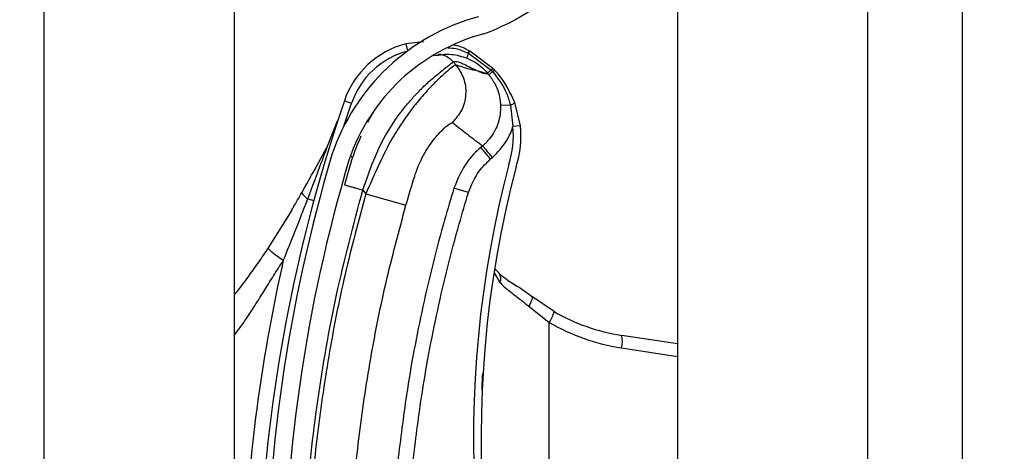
# Model space of a CAD drawing. Header units: inches. Extents: x 170 to 284, y 215 to 248.
# Tile 269 of 656: x 186.1024 to 186.2355, y 240.934 to 240.9924. Entities that reach past the tile are written whole.
import ezdxf

# ---------------------------------------------------------------- set-up
doc = ezdxf.new("R2010")
doc.units = ezdxf.units.IN
doc.header["$LTSCALE"] = 0.25
doc.header["$MEASUREMENT"] = 0
doc.layers.add('ANNOTATIONS', color=1, linetype='Continuous')
doc.layers.add('LH BENCH MOUNT', color=7, linetype='Continuous')
doc.styles.add('ARIAL', font='arial.ttf', dxfattribs={"height": 0.09375})
doc.dimstyles.new('STANDARD$0', dxfattribs={"dimtxt": 0.09375, "dimasz": 0.09375, "dimexe": 0.03125, "dimexo": 0.046875, "dimgap": 0.09, "dimtad": 0, "dimtih": 1, "dimtoh": 1, "dimdec": 4, "dimzin": 0, "dimdsep": 46, "dimtxsty": 'ARIAL', "dimcen": 0.09, "dimadec": 0, "dimazin": 0, "dimtfac": 1, "dimtdec": 4, "dimtofl": 0, "dimtmove": 0, "dimatfit": 1, "dimfxl": 1, "dimtolj": 1, "dimtzin": 0, "dimarcsym": 0})

# ---------------------------------------------------------------- blocks, each defined once
blk = doc.blocks.new('*D20')
at = {"layer": 'ANNOTATIONS', "color": 0, "lineweight": -2, "transparency": 16777216}
for p, q in [((186.1492924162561, 243.6642684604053), (187.5897358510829, 243.6642684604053)), ((187.5584858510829, 243.5705184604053), (187.5584858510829, 241.8503426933)), ((187.5584858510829, 239.6953067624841), (187.5584858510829, 241.4154825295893)), ((186.8279608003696, 239.6015567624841), (187.5897358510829, 239.6015567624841))]:
    blk.add_line(p, q, dxfattribs=at)
at = {"layer": 'ANNOTATIONS', "color": 0, "transparency": 16777216}
for points in [[(187.5428608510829, 243.5705184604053), (187.5741108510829, 243.5705184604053), (187.5584858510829, 243.6642684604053)], [(187.5428608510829, 239.6953067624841), (187.5741108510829, 239.6953067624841), (187.5584858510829, 239.6015567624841)]]:
    blk.add_solid(points, dxfattribs=at)
at = {"layer": 'defpoints', "color": 0, "transparency": 16777216}
for p in [(186.1024174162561, 243.6642684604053), (186.7810858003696, 239.6015567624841), (187.5584858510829, 239.6015567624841)]:
    blk.add_point(p, dxfattribs=at)
at = {"layer": 'ANNOTATIONS', "color": 0, "transparency": 16777216, "insert": (187.558485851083, 241.6329126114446), "char_height": 0.09375, "attachment_point": 5, "style": 'ARIAL'}
blk.add_mtext('\\A1;OPENING\\PHEIGHT', dxfattribs=at)

msp = doc.modelspace()

# ---------------------------------------------------------------- hatches: boundary and pattern name
at = {"layer": 'LH BENCH MOUNT'}
h = msp.add_hatch(dxfattribs=at)
h.set_pattern_fill('ANSI31', color=256, scale=0.34241245, angle=2.8e-322, style=0)
h.set_pattern_definition([(45, (176.0930244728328, 238.0091787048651), (-0.03026527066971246, 0.03026527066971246), [])])
edge = h.paths.add_edge_path(flags=0)
edge.add_arc((186.1662917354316, 240.8215074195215), 0.001712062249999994, 450.0000000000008, 472.2104203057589)
edge.add_line((186.1656445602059, 240.8230924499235), (186.1647320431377, 240.8253273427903))
edge.add_arc((186.1662917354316, 240.8215074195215), 0.004126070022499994, 450, 472.2104203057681, ccw=False)
edge.add_arc((186.1662917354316, 240.8126046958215), 0.01302879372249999, 401.4761673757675, 450, ccw=False)
edge.add_arc((186.1620458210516, 240.8094545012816), 0.01830194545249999, 359.99999999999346, 400.06137300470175, ccw=False)
edge.add_arc((186.1685858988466, 240.8094545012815), 0.01176186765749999, 292.1408576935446, 359.99999999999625, ccw=False)
edge.add_arc((186.1662917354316, 240.8127074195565), 0.01566536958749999, 235.2570680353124, 295.43079980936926, ccw=False)
edge.add_arc((186.1715306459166, 240.8208225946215), 0.02532140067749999, 212.8542481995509, 235.980933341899, ccw=False)
edge.add_arc((186.1633812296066, 240.8144537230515), 0.01504902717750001, 172.1557183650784, 209.3146496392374, ccw=False)
edge.add_arc((186.1758108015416, 240.8131183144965), 0.02754708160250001, 453.30850314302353, 532.9325737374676, ccw=False)
edge.add_arc((186.1725578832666, 240.8492085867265), 0.008748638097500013, 280.9586189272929, 427.9414322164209)
edge.add_arc((186.1924176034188, 240.9115618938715), 0.05672062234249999, 179.5706357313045, 253.00989973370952, ccw=False)
edge.add_arc((186.3507493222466, 240.9127603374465), 0.2150521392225, 163.4260275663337, 180.2060536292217, ccw=False)
edge.add_arc((186.1719757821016, 240.9649097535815), 0.02884824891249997, 465.1588434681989, 521.4137567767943, ccw=False)
edge.add_arc((186.1546497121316, 241.0194560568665), 0.0284373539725, 290.1205938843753, 343.7190675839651)
edge.add_arc((186.1674901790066, 241.0152786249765), 0.01494630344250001, 345.2914408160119, 400.5471921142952)
edge.add_arc((186.1640660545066, 241.0134638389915), 0.0187470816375, 397.9578745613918, 431.4396159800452)
edge.add_arc((186.1662917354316, 241.0182918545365), 0.0134739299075, 433.8775574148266, 472.2736457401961)
edge.add_arc((186.1637236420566, 241.0253113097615), 0.006011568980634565, 474.98253258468, 495.7175736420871)
edge.add_arc((186.1735166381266, 241.0180521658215), 0.01816498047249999, 500.8992600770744, 539.9999999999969)
edge.add_arc((186.1662917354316, 241.0180521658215), 0.01094007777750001, 539.9999999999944, 629.9999999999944)
edge.add_arc((186.1662917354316, 241.0089782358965), 0.001866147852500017, 269.9999999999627, 285.6422464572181)
edge.add_line((186.1667949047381, 241.0071812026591), (186.167445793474, 241.0048566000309))
edge.add_arc((186.1662917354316, 241.0089782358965), 0.004280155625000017, 269.9999999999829, 285.6422464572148, ccw=False)
edge.add_arc((186.1662917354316, 241.0180521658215), 0.01335408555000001, 179.9999999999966, 269.999999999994, ccw=False)
edge.add_arc((186.1735166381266, 241.0180521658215), 0.020578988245, 500.6113583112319, 539.9999999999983, ccw=False)
edge.add_arc((186.1637236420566, 241.0253113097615), 0.008425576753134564, 474.5776671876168, 496.4997109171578, ccw=False)
edge.add_arc((186.1662917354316, 241.0182918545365), 0.01588793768, 433.69030225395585, 472.4705806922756, ccw=False)
edge.add_arc((186.1640660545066, 241.0134638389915), 0.02116108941, 398.10453077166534, 431.5771717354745, ccw=False)
edge.add_arc((186.1674901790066, 241.0152786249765), 0.01736031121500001, 345.18024813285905, 400.36585332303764, ccw=False)
edge.add_arc((186.1546497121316, 241.0194560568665), 0.030851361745, 289.91815728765, 343.7795375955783, ccw=False)
edge.add_arc((186.1719757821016, 240.9649097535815), 0.02643424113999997, 464.941709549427, 521.3236131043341)
edge.add_arc((186.3507493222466, 240.9127603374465), 0.21263813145, 523.4376684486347, 540.2096895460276)
edge.add_arc((186.1924176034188, 240.9115618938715), 0.05430661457, 539.5566266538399, 613.1145348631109)
edge.add_arc((186.1725578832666, 240.8492085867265), 0.01116264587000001, 280.0610388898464, 428.5290871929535, ccw=False)
edge.add_arc((186.1758108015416, 240.8131183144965), 0.02513307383, 452.9714001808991, 532.9706577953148)
edge.add_arc((186.1633812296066, 240.8144537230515), 0.01263501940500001, 532.0830472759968, 568.9826967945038)
edge.add_arc((186.1715306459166, 240.8208225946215), 0.022907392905, 213.0443063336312, 236.019715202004)
edge.add_arc((186.1662917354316, 240.8127074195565), 0.01325136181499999, 235.1922404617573, 295.7352497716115)
edge.add_arc((186.1685858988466, 240.8094545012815), 0.009347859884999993, 291.7225241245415, 359.9999999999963)
edge.add_arc((186.1620458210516, 240.8094545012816), 0.01588793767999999, 359.9999999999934, 399.9521788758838)
edge.add_arc((186.1662917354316, 240.8126046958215), 0.01061478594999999, 401.6345013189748, 450.0000000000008)

# ---------------------------------------------------------------- linework, layer by layer
for p, q in [((186.1913380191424, 243.8543193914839), (186.1913380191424, 239.6015567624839)), ((186.2170189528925, 243.8543193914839), (186.2170189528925, 239.6015567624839)), ((186.2298594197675, 239.6015567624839), (186.2298594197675, 243.8543193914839)), ((186.1057349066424, 239.6015567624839), (186.1057349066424, 243.7595607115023)), ((186.1314158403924, 241.1116382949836), (186.1314158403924, 240.9192643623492)), ((186.1570029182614, 240.9893459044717), (186.1546035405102, 240.9890963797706)), ((186.1546035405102, 240.9890963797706), (186.1548572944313, 240.9881299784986)), ((186.1631899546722, 240.9881305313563), (186.1631890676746, 240.9881309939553)), ((186.1632515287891, 240.9880982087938), (186.1631899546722, 240.9881305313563)), ((186.1632524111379, 240.9880977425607), (186.1632515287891, 240.9880982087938)), ((186.1663938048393, 240.9857741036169), (186.1632524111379, 240.9880977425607)), ((186.1628838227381, 240.9871530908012), (186.1628845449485, 240.9871527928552)), ((186.1630076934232, 240.9878406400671), (186.1630086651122, 240.9878401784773)), ((186.1630086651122, 240.9878401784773), (186.1630707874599, 240.987810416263)), ((186.1630707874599, 240.987810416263), (186.1630716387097, 240.9878100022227)), ((186.1630716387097, 240.9878100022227), (186.1661753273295, 240.9855256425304)), ((186.1613835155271, 240.9862385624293), (186.1610357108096, 240.9866499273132)), ((186.1661753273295, 240.9855256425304), (186.1663656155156, 240.9853200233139)), ((186.1658192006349, 240.9849227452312), (186.1648878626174, 240.9852552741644)), ((186.1463093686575, 240.9813882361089), (186.1472811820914, 240.9810553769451)), ((186.1462454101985, 240.9779546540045), (186.1472811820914, 240.9810553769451)), ((186.1687535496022, 240.9808149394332), (186.1674199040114, 240.9807657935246)), ((186.1687535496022, 240.9808149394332), (186.1690857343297, 240.9779031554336)), ((186.1701068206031, 240.9780154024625), (186.1693562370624, 240.9811623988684)), ((186.1502438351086, 240.9798970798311), (186.1494501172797, 240.9784583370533)), ((186.1440407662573, 240.9752723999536), (186.1453956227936, 240.9786614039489)), ((186.1701068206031, 240.9780154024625), (186.1690857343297, 240.9779031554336)), ((186.165005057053, 240.9752972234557), (186.1647570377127, 240.9750875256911)), ((186.1660827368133, 240.9735195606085), (186.1647570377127, 240.9750875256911)), ((186.1471115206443, 240.9738840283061), (186.1474398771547, 240.9737832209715)), ((186.1660827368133, 240.9735195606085), (186.1663307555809, 240.973729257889)), ((186.1630862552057, 240.9689796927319), (186.1611233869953, 240.9695823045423)), ((186.1413538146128, 240.9681071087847), (186.1421723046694, 240.9678853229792)), ((186.1487919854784, 240.9693153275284), (186.1492048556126, 240.9688270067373)), ((186.1492048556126, 240.9688270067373), (186.1546350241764, 240.9672788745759)), ((186.1391859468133, 240.9666118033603), (186.1359997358, 240.96148532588)), ((186.1665405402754, 240.9581168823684), (186.1673421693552, 240.9568116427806)), ((186.1666509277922, 240.9586498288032), (186.1672443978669, 240.958092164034)), ((186.1746502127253, 240.9528910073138), (186.171609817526, 240.9549583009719)), ((186.1712230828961, 240.9536140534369), (186.1740134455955, 240.951410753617)), ((186.1740134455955, 240.8859900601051), (186.1740134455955, 240.951410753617)), ((186.1913380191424, 240.9485152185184), (186.1838006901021, 240.949665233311)), ((186.1837659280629, 240.9479727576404), (186.1913380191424, 240.9468174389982))]:
    msp.add_line(p, q, dxfattribs=at)
at = {"layer": 'LH BENCH MOUNT', "flags": 128}
msp.add_lwpolyline([(186.171609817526, 240.9549583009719), (186.1716658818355, 240.9548842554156), (186.1716914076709, 240.9547754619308), (186.171685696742, 240.9546348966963), (186.1716489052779, 240.9544664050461), (186.1715820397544, 240.9542745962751), (186.1714869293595, 240.9540647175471), (186.1713661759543, 240.9538425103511), (186.1712230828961, 240.9536140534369)], dxfattribs=at)
at = {"layer": 'LH BENCH MOUNT'}
for centre, radius, start, end in [((186.1546497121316, 241.0194560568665), 0.03085136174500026, 289.91815728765, 343.7795375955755), ((186.1719757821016, 240.9649097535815), 0.02884824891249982, 105.1588434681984, 161.4137567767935), ((186.1719757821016, 240.9649097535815), 0.02643424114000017, 104.9417095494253, 161.3236131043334), ((186.157647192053, 240.9775048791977), 0.01198443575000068, 104.7123854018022, 161.092978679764), ((186.157647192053, 240.9775048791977), 0.01095719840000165, 104.7123854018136, 161.0929786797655), ((186.164417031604, 240.9871621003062), 0.001564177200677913, 141.7256942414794, 154.2910519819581), ((186.1644214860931, 240.9871598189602), 0.001568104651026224, 141.7542666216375, 154.2863466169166), ((186.1645201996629, 240.9871007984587), 0.001613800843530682, 141.8260927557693, 153.9140894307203), ((186.1645193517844, 240.9871011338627), 0.001611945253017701, 141.8104826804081, 153.9114578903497), ((186.1651179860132, 240.9868728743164), 0.002251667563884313, 155.3939551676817, 172.8510957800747), ((186.1651206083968, 240.9868714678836), 0.002253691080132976, 155.3897650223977, 172.8291455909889), ((186.3507141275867, 240.9113768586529), 0.2160622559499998, 161.092978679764, 176.5597220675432), ((186.1684014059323, 240.982122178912), 0.001353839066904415, 285.0764398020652, 314.8519014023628), ((186.1571730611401, 240.9765936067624), 0.01198443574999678, 341.3410974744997, 6.273281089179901), ((186.1571730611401, 240.9765936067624), 0.01301167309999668, 341.5025581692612, 6.273281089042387), ((186.3507493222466, 240.9127603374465), 0.2150521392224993, 163.4260275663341, 180.2060536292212), ((186.3507493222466, 240.9127603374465), 0.2126381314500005, 163.4376684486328, 180.2096895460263), ((186.3103094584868, 240.9356710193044), 0.1465525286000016, 165.3406183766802, 202.0185750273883), ((186.3103094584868, 240.9356710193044), 0.1455252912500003, 165.3544246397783, 203.8705502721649), ((186.3507141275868, 240.9113768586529), 0.2180957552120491, 167.1792232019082, 177.2535733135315), ((186.1663523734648, 240.9573406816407), 0.001122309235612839, 331.8758133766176, 39.94683461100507), ((186.1710884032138, 240.9535461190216), 0.003621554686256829, 323.8694765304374, 349.5782562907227), ((186.1877258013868, 240.9753908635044), 0.02602334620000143, 239.8373732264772, 261.3249484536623), ((186.1879492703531, 240.9753908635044), 0.02773540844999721, 239.8373732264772, 261.3249484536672), ((186.1804700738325, 240.9488870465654), 0.003420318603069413, 344.4956794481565, 13.15103634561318)]:
    msp.add_arc(centre, radius, start, end, dxfattribs=at)
for points, knots in [([(186.1602920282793, 240.9885615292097), (186.1606622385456, 240.9885400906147), (186.1616107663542, 240.9884851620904), (186.162478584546, 240.9880847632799), (186.1630076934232, 240.9878406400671)], [0, 0, 0, 0, 0.390299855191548, 1, 1, 1, 1]), ([(186.1631890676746, 240.9881309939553), (186.1626642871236, 240.9884091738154), (186.1619734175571, 240.9887753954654), (186.1612110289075, 240.9889031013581), (186.1610277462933, 240.9889338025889)], [0, 0, 0, 0, 0.7595942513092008, 1, 1, 1, 1]), ([(186.1584241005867, 240.9874902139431), (186.1592155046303, 240.9876136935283), (186.1607331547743, 240.9878504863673), (186.162187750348, 240.9873788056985), (186.1628838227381, 240.9871530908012)], [0, 0, 0, 0, 0.5214667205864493, 1, 1, 1, 1]), ([(186.1589977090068, 240.9877203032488), (186.1591878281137, 240.9876920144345), (186.1595832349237, 240.9876331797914), (186.160320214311, 240.9873303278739), (186.1607538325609, 240.986917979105), (186.1610357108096, 240.9866499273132)], [0, 0, 0, 0, 0.2447599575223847, 0.5090480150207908, 1, 1, 1, 1]), ([(186.1610357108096, 240.9866499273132), (186.1611425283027, 240.986689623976), (186.1613667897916, 240.9867729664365), (186.1619685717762, 240.9865789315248), (186.1627231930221, 240.9862309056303), (186.1635224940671, 240.9858166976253), (186.1643199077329, 240.9854095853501), (186.1647438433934, 240.9852514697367), (186.1649587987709, 240.9851712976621)], [0, 0, 0, 0, 0.1574760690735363, 0.330618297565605, 0.4911886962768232, 0.6742546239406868, 0.834831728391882, 1, 1, 1, 1]), ([(186.1628845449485, 240.9871527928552), (186.1631640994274, 240.9870245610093), (186.1641970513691, 240.9865507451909), (186.1650912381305, 240.9857853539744), (186.1656256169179, 240.9851520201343), (186.1656256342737, 240.9851519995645)], [0, 0, 0, 0, 0.2706300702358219, 0.9999763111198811, 1, 1, 1, 1]), ([(186.1487919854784, 240.9693153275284), (186.1492678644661, 240.970671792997), (186.1501662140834, 240.9732324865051), (186.1517815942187, 240.9767234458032), (186.1533840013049, 240.9791353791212), (186.1547159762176, 240.9808381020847), (186.1556308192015, 240.9818814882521), (186.1564224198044, 240.9827099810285), (186.157091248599, 240.9833699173), (186.1578360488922, 240.9840649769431), (186.1586698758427, 240.9847906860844), (186.1597992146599, 240.9856987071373), (186.1607892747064, 240.9864586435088), (186.1609584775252, 240.9865899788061), (186.1610357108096, 240.9866499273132)], [0, 0, 0, 0, 0.130715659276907, 0.2467609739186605, 0.3577928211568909, 0.4170971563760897, 0.4791482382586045, 0.51771520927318, 0.5590896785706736, 0.6032945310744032, 0.6633484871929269, 0.735369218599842, 0.8792082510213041, 0.9999999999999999, 0.9999999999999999, 0.9999999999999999, 0.9999999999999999]), ([(186.1613835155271, 240.9862385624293), (186.1613041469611, 240.9862069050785), (186.1611428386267, 240.986142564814), (186.1603543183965, 240.9855238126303), (186.1592933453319, 240.9845806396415), (186.1580629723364, 240.9833670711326), (186.1566551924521, 240.9818211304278), (186.1551800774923, 240.9799859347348), (186.1536900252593, 240.9778507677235), (186.1521616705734, 240.9752962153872), (186.150725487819, 240.9722198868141), (186.149716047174, 240.969967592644), (186.1492048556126, 240.9688270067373)], [0, 0, 0, 0, 0.1094013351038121, 0.2223468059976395, 0.3151791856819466, 0.4102231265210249, 0.5012749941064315, 0.5946006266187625, 0.6834485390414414, 0.7745330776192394, 0.8858211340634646, 1, 1, 1, 1]), ([(186.1613835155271, 240.9862385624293), (186.1617726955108, 240.9856627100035), (186.162581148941, 240.9844664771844), (186.1628399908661, 240.9822414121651), (186.1623122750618, 240.9800640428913), (186.161364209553, 240.9789743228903), (186.1609078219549, 240.9784497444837)], [0, 0, 0, 0, 0.2406941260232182, 0.4999999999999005, 0.7593058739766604, 1, 1, 1, 1]), ([(186.1648878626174, 240.9852552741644), (186.1646771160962, 240.9853134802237), (186.1640958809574, 240.9854740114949), (186.1630276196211, 240.9856835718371), (186.1620068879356, 240.9860281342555), (186.1613835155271, 240.9862385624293)], [0, 0, 0, 0, 0.1812946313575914, 0.5000073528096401, 1, 1, 1, 1]), ([(186.1661753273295, 240.9855256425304), (186.1661555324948, 240.9855103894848), (186.1660365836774, 240.9854187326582), (186.1658520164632, 240.9852817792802), (186.1656770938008, 240.9851636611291), (186.1656427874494, 240.9851558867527), (186.1656256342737, 240.9851519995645)], [0, 0, 0, 0, 0.06239373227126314, 0.3749291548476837, 0.6874645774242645, 1, 1, 1, 1]), ([(186.1663656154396, 240.9853200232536), (186.1663456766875, 240.985304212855), (186.1662259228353, 240.985209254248), (186.1660407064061, 240.9850661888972), (186.1658668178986, 240.9849403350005), (186.1658350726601, 240.984928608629), (186.1658192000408, 240.9849227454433)], [0, 0, 0, 0, 0.06242876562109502, 0.3749525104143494, 0.6874762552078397, 0.9999999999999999, 0.9999999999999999, 0.9999999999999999, 0.9999999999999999]), ([(186.1663658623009, 240.9853197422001), (186.1670741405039, 240.9843914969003), (186.1681275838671, 240.9830108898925), (186.1685990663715, 240.9813568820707), (186.1687535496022, 240.9808149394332)], [0, 0, 0, 0, 0.6723457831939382, 1, 1, 1, 1]), ([(186.166598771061, 240.9855635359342), (186.1665987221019, 240.9855635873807), (186.1665311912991, 240.9856345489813), (186.1664624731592, 240.9857043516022), (186.1663938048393, 240.9857741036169)], [0, 0, 0, 0, 0.0007249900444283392, 0.9999999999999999, 0.9999999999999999, 0.9999999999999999, 0.9999999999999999]), ([(186.1693562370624, 240.9811623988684), (186.1687429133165, 240.9824581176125), (186.1679923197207, 240.9840438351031), (186.1668142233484, 240.985328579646), (186.1665987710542, 240.9855635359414)], [0, 0, 0, 0, 0.8171182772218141, 1, 1, 1, 1]), ([(186.1649587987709, 240.9851712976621), (186.1650523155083, 240.9851456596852), (186.1652403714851, 240.9850941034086), (186.1654677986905, 240.985081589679), (186.1655729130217, 240.9851287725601), (186.1656253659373, 240.9851523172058)], [0, 0, 0, 0, 0.3313600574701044, 0.6663431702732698, 0.9999999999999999, 0.9999999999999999, 0.9999999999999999, 0.9999999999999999]), ([(186.1656253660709, 240.9851523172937), (186.1656735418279, 240.9850952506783), (186.1657381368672, 240.9850187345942), (186.1658027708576, 240.9849421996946), (186.1658192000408, 240.9849227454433)], [0, 0, 0, 0, 0.7458120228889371, 0.9999999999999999, 0.9999999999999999, 0.9999999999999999, 0.9999999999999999]), ([(186.1658160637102, 240.9849264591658), (186.1658160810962, 240.9849264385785), (186.1661511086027, 240.9845297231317), (186.1668351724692, 240.9834959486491), (186.1673257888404, 240.9820362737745), (186.167399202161, 240.9810452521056), (186.1674199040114, 240.9807657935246)], [0, 0, 0, 0, 1.782673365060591e-05, 0.3435204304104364, 0.8148790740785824, 1, 1, 1, 1]), ([(186.1674199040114, 240.9807657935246), (186.1674206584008, 240.9807434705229), (186.1674472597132, 240.9799563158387), (186.1672226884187, 240.9783847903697), (186.1662671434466, 240.9765481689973), (186.1653879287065, 240.9756210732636), (186.1650049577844, 240.9752971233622), (186.1650049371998, 240.9752971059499)], [0, 0, 0, 0, 0.0108740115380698, 0.3834398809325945, 0.7558119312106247, 0.9999868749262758, 1, 1, 1, 1]), ([(186.1558144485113, 240.9712121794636), (186.155814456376, 240.9712122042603), (186.155928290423, 240.9715711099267), (186.1564277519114, 240.9729772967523), (186.1576023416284, 240.9751799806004), (186.1591371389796, 240.9770832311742), (186.1604825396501, 240.9782948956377), (186.1607562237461, 240.9783945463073), (186.1609078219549, 240.9784497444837)], [0, 0, 0, 0, 4.497367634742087e-06, 0.06509473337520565, 0.2616701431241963, 0.4753105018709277, 0.7093656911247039, 0.9999999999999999, 0.9999999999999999, 0.9999999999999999, 0.9999999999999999]), ([(186.1609078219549, 240.9784497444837), (186.1615810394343, 240.9779205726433), (186.1629274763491, 240.9768622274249), (186.1643124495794, 240.9758188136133), (186.1650049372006, 240.9752971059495)], [0, 0, 0, 0, 0.4999992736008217, 1, 1, 1, 1]), ([(186.1663307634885, 240.9737292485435), (186.1670325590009, 240.9744476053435), (186.1681946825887, 240.9756371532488), (186.1688696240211, 240.9772106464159), (186.1690748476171, 240.9778682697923), (186.1690857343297, 240.9779031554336)], [0, 0, 0, 0, 0.5907811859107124, 0.9782917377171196, 1, 1, 1, 1]), ([(186.1485226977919, 240.9765848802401), (186.1481483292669, 240.9756670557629), (186.1472917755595, 240.9735670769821), (186.1466722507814, 240.9712998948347), (186.1463234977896, 240.9700236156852)], [0, 0, 0, 0, 0.437063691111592, 1, 1, 1, 1]), ([(186.1405819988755, 240.969021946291), (186.1414529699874, 240.9705621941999), (186.1426157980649, 240.9726185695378), (186.1437548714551, 240.9747399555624), (186.1440407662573, 240.9752723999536)], [0, 0, 0, 0, 0.7490110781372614, 1, 1, 1, 1]), ([(186.1413538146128, 240.9681071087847), (186.1419822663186, 240.969771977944), (186.1428824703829, 240.9721567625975), (186.1437721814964, 240.9745499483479), (186.1440407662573, 240.9752723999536)], [0, 0, 0, 0, 0.6981213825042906, 1, 1, 1, 1]), ([(186.1647570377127, 240.9750875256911), (186.1647570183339, 240.9750875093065), (186.1640631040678, 240.9745008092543), (186.1624882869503, 240.9728772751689), (186.1616302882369, 240.9708060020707), (186.1611233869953, 240.9695823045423)], [0, 0, 0, 0, 1.142795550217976e-05, 0.409211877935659, 1, 1, 1, 1]), ([(186.1630862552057, 240.9689796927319), (186.1634979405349, 240.9699968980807), (186.1641954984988, 240.9717204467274), (186.1655341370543, 240.9729965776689), (186.1660827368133, 240.9735195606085)], [0, 0, 0, 0, 0.5901808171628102, 1, 1, 1, 1]), ([(186.1546350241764, 240.9672788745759), (186.1550225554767, 240.9686035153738), (186.1554100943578, 240.9699281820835), (186.1558144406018, 240.9712121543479), (186.1558144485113, 240.9712121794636)], [0, 0, 0, 0, 0.999980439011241, 1, 1, 1, 1]), ([(186.1463234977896, 240.9700236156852), (186.1463564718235, 240.970014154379), (186.1464071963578, 240.969999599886), (186.1467150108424, 240.9699112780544), (186.1470335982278, 240.9698198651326), (186.1474290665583, 240.9697063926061), (186.1480037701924, 240.9695414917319), (186.1484814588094, 240.9694044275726), (186.1487919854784, 240.9693153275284)], [0, 0, 0, 0, 0.2394568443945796, 0.3683606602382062, 0.5000000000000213, 0.6316393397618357, 0.7605431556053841, 0.9999999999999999, 0.9999999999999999, 0.9999999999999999, 0.9999999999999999]), ([(186.1611233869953, 240.9695823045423), (186.1606953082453, 240.9681529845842), (186.1591104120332, 240.9628611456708), (186.1568152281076, 240.9535630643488), (186.154748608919, 240.9426537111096), (186.1538972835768, 240.9356414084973), (186.1535337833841, 240.9326472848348)], [0, 0, 0, 0, 0.1185397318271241, 0.4388752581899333, 0.7604101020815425, 1, 1, 1, 1]), ([(186.1380557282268, 240.959772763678), (186.1385785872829, 240.9610641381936), (186.1397015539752, 240.9638376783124), (186.1407783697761, 240.9666201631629), (186.1413538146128, 240.9681071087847)], [0, 0, 0, 0, 0.4656051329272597, 1, 1, 1, 1]), ([(186.1391839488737, 240.9666083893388), (186.1391839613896, 240.9666084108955), (186.1394482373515, 240.967063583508), (186.1399159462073, 240.9678636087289), (186.1403828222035, 240.9686727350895), (186.1405819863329, 240.9690219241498), (186.1405819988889, 240.9690219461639)], [0, 0, 0, 0, 2.704369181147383e-05, 0.571031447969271, 0.9999729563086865, 1, 1, 1, 1]), ([(186.1413538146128, 240.9681071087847), (186.14122260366, 240.9682188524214), (186.1409572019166, 240.9684448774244), (186.140703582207, 240.9687351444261), (186.1405992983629, 240.9689200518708), (186.1405852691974, 240.9690026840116), (186.1405819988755, 240.969021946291)], [0, 0, 0, 0, 0.2979480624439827, 0.60266260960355, 0.9073771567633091, 1, 1, 1, 1]), ([(186.1406798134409, 240.9122887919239), (186.1407785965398, 240.9170442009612), (186.1409766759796, 240.9265797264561), (186.1425862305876, 240.9408886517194), (186.1450430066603, 240.9551982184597), (186.1475403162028, 240.9646020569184), (186.1487919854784, 240.9693153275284)], [0, 0, 0, 0, 0.2468628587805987, 0.4950083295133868, 0.7468945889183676, 1, 1, 1, 1]), ([(186.1492048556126, 240.9688270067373), (186.1482307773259, 240.9651968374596), (186.1462797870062, 240.9579259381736), (186.144101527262, 240.9468451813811), (186.1424904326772, 240.9356625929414), (186.1414796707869, 240.9246939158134), (186.1412849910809, 240.9174460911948), (186.1411915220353, 240.9139662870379)], [0, 0, 0, 0, 0.2027568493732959, 0.4061035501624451, 0.6088604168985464, 0.8122072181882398, 1, 1, 1, 1]), ([(186.1555752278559, 240.9324270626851), (186.1559349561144, 240.935390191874), (186.1567756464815, 240.9423150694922), (186.1588195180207, 240.953111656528), (186.1610898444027, 240.9623138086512), (186.162662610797, 240.9675651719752), (186.1630862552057, 240.9689796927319)], [0, 0, 0, 0, 0.2395900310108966, 0.5599255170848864, 0.8814604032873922, 0.9999999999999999, 0.9999999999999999, 0.9999999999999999, 0.9999999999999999]), ([(186.146837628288, 240.9138966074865), (186.1468376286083, 240.9138966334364), (186.1468794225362, 240.9172829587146), (186.1471425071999, 240.9243296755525), (186.1480944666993, 240.9350028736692), (186.1496690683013, 240.9458789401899), (186.1517875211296, 240.9566662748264), (186.1536858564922, 240.9637413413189), (186.1546350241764, 240.9672788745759)], [0, 0, 0, 0, 1.439079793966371e-06, 0.1877923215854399, 0.3908439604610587, 0.5938956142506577, 0.7969478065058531, 1, 1, 1, 1]), ([(186.1359997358, 240.96148532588), (186.1355774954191, 240.9608578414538), (186.134736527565, 240.9596080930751), (186.1333792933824, 240.9577170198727), (186.1322799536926, 240.9562301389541), (186.1315894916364, 240.9553634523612), (186.1314158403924, 240.9551454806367)], [0, 0, 0, 0, 0.2874979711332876, 0.5726040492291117, 0.8925098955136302, 1, 1, 1, 1]), ([(186.1380557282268, 240.959772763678), (186.1377649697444, 240.9599780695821), (186.1371661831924, 240.9604008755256), (186.1364771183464, 240.9609421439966), (186.1360354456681, 240.9613427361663), (186.1360114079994, 240.9614387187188), (186.1359997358, 240.96148532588)], [0, 0, 0, 0, 0.2427897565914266, 0.5000000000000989, 0.7572102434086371, 0.9999999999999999, 0.9999999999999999, 0.9999999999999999, 0.9999999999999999]), ([(186.1314158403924, 240.9496609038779), (186.1316367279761, 240.949949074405), (186.1322125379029, 240.9507002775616), (186.1331125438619, 240.952011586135), (186.1340874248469, 240.9534916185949), (186.1350835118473, 240.9550730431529), (186.1361597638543, 240.9568040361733), (186.137169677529, 240.9584119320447), (186.1378341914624, 240.9594325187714), (186.1380557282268, 240.959772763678)], [0, 0, 0, 0, 0.09019872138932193, 0.2351300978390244, 0.3944108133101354, 0.5296508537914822, 0.6982639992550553, 0.8994067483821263, 1, 1, 1, 1]), ([(186.1672047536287, 240.9580739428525), (186.1675480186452, 240.9577895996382), (186.1682880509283, 240.9571765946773), (186.1698494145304, 240.9562012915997), (186.1710968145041, 240.9554223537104), (186.1717174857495, 240.9548611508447), (186.1717778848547, 240.9548065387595)], [0, 0, 0, 0, 0.2839420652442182, 0.6121401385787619, 0.9622563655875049, 1, 1, 1, 1]), ([(186.1673421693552, 240.9568116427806), (186.1674721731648, 240.9566779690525), (186.1680617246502, 240.9560717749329), (186.1693543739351, 240.9551141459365), (186.1705943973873, 240.9541187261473), (186.1712230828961, 240.9536140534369)], [0, 0, 0, 0, 0.1223980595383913, 0.5550603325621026, 1, 1, 1, 1]), ([(186.1649172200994, 240.9422671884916), (186.1649270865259, 240.9425721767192), (186.1649511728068, 240.9433167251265), (186.1649944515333, 240.9440610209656), (186.1650200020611, 240.9445004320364)], [0, 0, 0, 0, 0.4096284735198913, 1, 1, 1, 1])]:
    msp.add_open_spline(points, degree=3, knots=knots, dxfattribs=at)
for points in [[(186.1663938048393, 240.9857741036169), (186.1663922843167, 240.9857696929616), (186.1663892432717, 240.9857608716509), (186.1663453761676, 240.9857088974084), (186.1662764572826, 240.9856326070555), (186.1662090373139, 240.9855612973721), (186.1661753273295, 240.9855256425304)], [(186.1665986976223, 240.9855636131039), (186.1665966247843, 240.98555958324), (186.1665924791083, 240.9855515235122), (186.1665453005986, 240.9855007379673), (186.1664721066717, 240.9854256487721), (186.1664011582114, 240.985355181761), (186.1663656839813, 240.9853199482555)], [(186.1663309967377, 240.973729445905), (186.1661608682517, 240.9739305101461), (186.1658206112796, 240.9743326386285), (186.1653880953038, 240.97484380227), (186.1650792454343, 240.9752088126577), (186.1650295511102, 240.9752675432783), (186.1650047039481, 240.9752969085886)]]:
    msp.add_open_spline(points, degree=3, dxfattribs=at)

# ---------------------------------------------------------------- dimensions: what is measured, and where the dimension line sits
at = {"layer": 'ANNOTATIONS'}
dim = msp.add_linear_dim(base=(187.5584858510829, 239.6015567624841), p1=(186.102417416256, 243.6642684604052), p2=(186.7810858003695, 239.6015567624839), angle=90, text='OPENING\\PHEIGHT', dimstyle='STANDARD$0', dxfattribs=at)
dim.commit()
dim.dimension.update_dxf_attribs({"geometry": '*D20', "text_midpoint": (187.558485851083, 241.6329126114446)})

doc.saveas('drawing.dxf')
